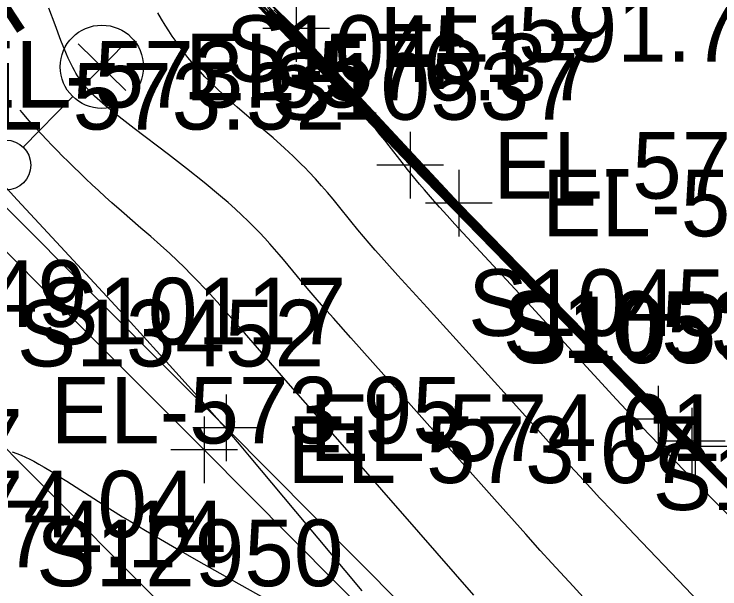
# Model space of a CAD drawing. Extents: x 1729869 to 1735532, y 648588 to 653771.
# Drawn here: x 1731079.5 to 1731121.87, y 652203.16 to 652237.66 of the extents above; entities that cross this region are included whole.
import ezdxf

# ---------------------------------------------------------------- set-up
doc = ezdxf.new("R2010")
doc.units = 0
for name, color, linetype in [('SURVEY - CONTOURS - Index with Text', 7, 'Continuous'), ('SURVEY - CONTOURS - Intermediate with optional Text', 7, 'Continuous'), ('SURVEY - DTM - Breaklines', 7, 'Continuous'), ('SURVEY - DTM - Breaklines - Points - Elevations', 7, 'Continuous'), ('SURVEY - DTM - Breaklines - Points - Locators', 7, 'Continuous'), ('SURVEY - DTM - Breaklines - Points - Numbers', 7, 'Continuous'), ('SURVEY - NON-TRANSPORTATION - Features', 7, 'Continuous'), ('SURVEY - NON-TRANSPORTATION - Features - Points - Elevations', 7, 'Continuous'), ('SURVEY - NON-TRANSPORTATION - Features - Points - Locators', 7, 'Continuous'), ('SURVEY - NON-TRANSPORTATION - Features - Points - Numbers', 7, 'Continuous'), ('SURVEY - TRAFFIC CONTROL - Pavement Marking - Points - Elevations', 7, 'Continuous'), ('SURVEY - TRANSPORTATION - Features', 7, 'Continuous'), ('SURVEY - TRANSPORTATION - Features - Points - Elevations', 7, 'Continuous'), ('SURVEY - TRANSPORTATION - Features - Points - Locators', 7, 'Continuous'), ('SURVEY - TRANSPORTATION - Features - Points - Numbers', 7, 'Continuous'), ('SURVEY - TRANSPORTATION - Roads', 7, 'Continuous'), ('SURVEY - TRANSPORTATION - Roads - Points - Elevations', 7, 'Continuous'), ('SURVEY - TRANSPORTATION - Roads - Points - Numbers', 7, 'Continuous'), ('SURVEY - UTILITIES - Electric (Lighting) - Points - Elevations', 7, 'Continuous'), ('SURVEY - UTILITIES - Electric (Lighting) - Points - Locators', 7, 'Continuous'), ('SURVEY - UTILITIES - Electric (Lighting) with Text', 7, 'Continuous')]:
    doc.layers.add(name, color=color, linetype=linetype)

msp = doc.modelspace()

# ---------------------------------------------------------------- linework, layer by layer
at = {"layer": 'SURVEY - CONTOURS - Index with Text'}
for points in [[(1731122.847, 652208.772), (1731119.731, 652211.886), (1731118.467, 652213.157), (1731117.524, 652214.113), (1731116.007, 652215.662), (1731110.724, 652221.072), (1731106.358, 652225.538), (1731104.753, 652227.188), (1731103.534, 652228.453), (1731102.084, 652229.966), (1731099.704, 652232.466), (1731096.626, 652235.702), (1731094.933, 652237.472), (1731093.37, 652239.096), (1731089.911, 652242.673), (1731089.557, 652243.038), (1731089.418, 652243.176), (1731088.817, 652243.802), (1731087.658, 652244.993), (1731087.067, 652245.596)], [(1731122.87, 652209.013), (1731120.717, 652211.183), (1731119.067, 652212.844), (1731117.7, 652214.232), (1731110.425, 652221.655), (1731107.532, 652224.607), (1731106.396, 652225.772), (1731105.583, 652226.612), (1731104.668, 652227.568), (1731102.985, 652229.342), (1731101.034, 652231.408), (1731098.255, 652234.357), (1731097.184, 652235.488), (1731096.385, 652236.326), (1731095.551, 652237.19), (1731094.706, 652238.054)], [(1731120.683, 652211.497), (1731120.242, 652211.946), (1731110.976, 652221.371), (1731108.398, 652223.992), (1731107.137, 652225.282), (1731106.301, 652226.147), (1731105.708, 652226.766), (1731104.903, 652227.615), (1731103.704, 652228.892), (1731101.287, 652231.485), (1731098.985, 652233.954), (1731098.108, 652234.887), (1731097.367, 652235.668), (1731096.994, 652236.057), (1731096.468, 652236.6), (1731095.858, 652237.22), (1731095.285, 652237.793)], [(1731107.112, 652202.779), (1731103.806, 652206.565), (1731101.586, 652209.105), (1731099.226, 652211.801), (1731095.82, 652215.675), (1731094.636, 652217.022), (1731093.329, 652218.519), (1731092.256, 652219.75), (1731091.874, 652220.184), (1731091.477, 652220.627), (1731091.271, 652220.853), (1731090.911, 652221.238), (1731090.534, 652221.633), (1731090.139, 652222.036), (1731089.725, 652222.446), (1731089.293, 652222.863), (1731088.844, 652223.284), (1731088.284, 652223.792), (1731087.707, 652224.304), (1731087.121, 652224.816), (1731085.948, 652225.834), (1731085.378, 652226.337), (1731084.971, 652226.702), (1731084.575, 652227.063), (1731084.189, 652227.42), (1731083.814, 652227.774), (1731083.448, 652228.124), (1731083.091, 652228.47), (1731082.751, 652228.804), (1731082.419, 652229.136), (1731082.094, 652229.465), (1731081.775, 652229.793), (1731081.463, 652230.119), (1731081.155, 652230.445), (1731080.86, 652230.764), (1731080.57, 652231.083), (1731080.284, 652231.405), (1731080.003, 652231.73), (1731079.859, 652231.902)]]:
    msp.add_lwpolyline(points, dxfattribs=at)
at = {"layer": 'SURVEY - CONTOURS - Intermediate with optional Text'}
for points in [[(1731122.668, 652207.303), (1731119.692, 652210.308), (1731118.779, 652211.237), (1731118.33, 652211.698), (1731117.603, 652212.454), (1731116.975, 652213.116), (1731116.54, 652213.58), (1731115.661, 652214.527), (1731114.327, 652215.98), (1731111.876, 652218.655), (1731110.358, 652220.304), (1731106.444, 652224.534), (1731105.968, 652225.052), (1731105.502, 652225.563), (1731105.051, 652226.063), (1731104.621, 652226.548), (1731104.134, 652227.109), (1731103.844, 652227.452), (1731103.478, 652227.894), (1731103.129, 652228.327), (1731102.79, 652228.758), (1731102.015, 652229.757), (1731101.753, 652230.09), (1731101.485, 652230.421), (1731101.212, 652230.749), (1731100.984, 652231.015), (1731100.75, 652231.279), (1731100.512, 652231.532), (1731100.025, 652232.042), (1731099.661, 652232.428), (1731098.161, 652233.999), (1731097.664, 652234.515), (1731096.288, 652235.932), (1731094.741, 652237.536), (1731092.726, 652239.637)], [(1731126.452, 652205.117), (1731121.435, 652210.126), (1731119.637, 652211.923), (1731118.332, 652213.235), (1731117.198, 652214.385), (1731115.478, 652216.144), (1731110.374, 652221.374), (1731105.934, 652225.918), (1731104.401, 652227.494), (1731103.213, 652228.725), (1731102.014, 652229.975), (1731099.56, 652232.548), (1731096.137, 652236.14), (1731093.93, 652238.447)], [(1731123.34, 652208.385), (1731119.256, 652212.478), (1731118.267, 652213.477), (1731116.821, 652214.949), (1731110.581, 652221.329), (1731107.06, 652224.928), (1731105.672, 652226.353), (1731104.728, 652227.33), (1731103.457, 652228.657), (1731101.542, 652230.668), (1731097.478, 652234.954), (1731096.218, 652236.278), (1731095.179, 652237.36), (1731094.134, 652238.439)], [(1731123.181, 652208.597), (1731119.138, 652212.655), (1731117.908, 652213.901), (1731115.895, 652215.954), (1731110.782, 652221.18), (1731107.268, 652224.769), (1731106.048, 652226.021), (1731105.02, 652227.084), (1731103.929, 652228.224), (1731101.949, 652230.306), (1731099.576, 652232.813), (1731097.419, 652235.091), (1731096.27, 652236.297), (1731095.303, 652237.304), (1731094.327, 652238.308)], [(1731122.425, 652209.566), (1731120.557, 652211.457), (1731119.003, 652213.028), (1731116.903, 652215.164), (1731110.67, 652221.516), (1731107.885, 652224.354), (1731106.654, 652225.616), (1731105.747, 652226.555), (1731105.075, 652227.258), (1731104.139, 652228.246), (1731101.589, 652230.955), (1731098.538, 652234.205), (1731097.408, 652235.402), (1731096.803, 652236.037), (1731096.033, 652236.836), (1731095.325, 652237.559), (1731094.748, 652238.142)], [(1731113.317, 652219.049), (1731109.032, 652223.4), (1731108.055, 652224.395), (1731107.091, 652225.385), (1731106.253, 652226.254), (1731105.416, 652227.132), (1731104.498, 652228.106), (1731103.148, 652229.551), (1731099.656, 652233.309), (1731098.662, 652234.373), (1731097.844, 652235.24), (1731097.431, 652235.673), (1731097.017, 652236.104), (1731096.387, 652236.749), (1731095.96, 652237.181), (1731095.498, 652237.643), (1731095.03, 652238.106)], [(1731115.096, 652201.09), (1731113.057, 652203.314), (1731111.786, 652204.694), (1731111.08, 652205.469), (1731110.214, 652206.434), (1731108.345, 652208.536), (1731106.081, 652211.092), (1731103.018, 652214.534), (1731099.709, 652218.231), (1731098.668, 652219.4), (1731098.08, 652220.069), (1731097.587, 652220.64), (1731097.106, 652221.204), (1731096.515, 652221.91), (1731095.667, 652222.933), (1731095.409, 652223.239), (1731095.14, 652223.554), (1731094.856, 652223.876), (1731094.555, 652224.207), (1731094.234, 652224.548), (1731093.903, 652224.889), (1731093.549, 652225.238), (1731093.173, 652225.598), (1731092.773, 652225.967), (1731092.348, 652226.347), (1731091.898, 652226.736), (1731090.908, 652227.555), (1731089.851, 652228.394), (1731088.77, 652229.229), (1731086.71, 652230.8), (1731085.819, 652231.489), (1731085.384, 652231.834), (1731085.183, 652231.997), (1731084.993, 652232.154), (1731084.813, 652232.306), (1731084.644, 652232.453), (1731084.488, 652232.593), (1731084.34, 652232.729), (1731084.201, 652232.864), (1731084.069, 652232.997), (1731083.944, 652233.13), (1731083.825, 652233.264), (1731083.714, 652233.396), (1731083.607, 652233.531), (1731083.505, 652233.669), (1731083.405, 652233.813), (1731083.308, 652233.962), (1731083.213, 652234.118), (1731083.122, 652234.279), (1731083.031, 652234.447), (1731082.941, 652234.625), (1731082.85, 652234.813), (1731082.759, 652235.011), (1731082.648, 652235.267), (1731082.317, 652236.087), (1731081.967, 652237.018), (1731081.598, 652238.023)], [(1731121.261, 652201.672), (1731119.805, 652203.215), (1731116.757, 652206.416), (1731115.404, 652207.833), (1731114.67, 652208.61), (1731114.099, 652209.224), (1731113.459, 652209.921), (1731112.593, 652210.873), (1731111.272, 652212.336), (1731109.295, 652214.534), (1731106.617, 652217.495), (1731104.298, 652220.042), (1731102.545, 652221.968), (1731101.876, 652222.711), (1731101.553, 652223.073), (1731101.178, 652223.5), (1731100.822, 652223.911), (1731100.479, 652224.315), (1731100.143, 652224.717), (1731099.715, 652225.239), (1731098.968, 652226.16), (1731098.649, 652226.549), (1731098.315, 652226.949), (1731097.963, 652227.358), (1731097.593, 652227.773), (1731097.203, 652228.193), (1731096.977, 652228.428), (1731096.744, 652228.663), (1731096.503, 652228.899), (1731096.255, 652229.138), (1731095.999, 652229.378), (1731095.734, 652229.621), (1731095.054, 652230.226), (1731094.34, 652230.841), (1731093.614, 652231.462), (1731092.893, 652232.084), (1731092.198, 652232.702), (1731091.547, 652233.31), (1731091.245, 652233.609), (1731090.958, 652233.904), (1731090.685, 652234.197), (1731090.424, 652234.488), (1731090.177, 652234.777), (1731089.94, 652235.065), (1731089.69, 652235.383), (1731089.452, 652235.702), (1731089.223, 652236.021), (1731089.002, 652236.341), (1731088.788, 652236.663), (1731088.579, 652236.988), (1731088.349, 652237.356), (1731088.123, 652237.729)], [(1731123.136, 652208.537), (1731119.494, 652212.181), (1731118.354, 652213.33), (1731117.147, 652214.556), (1731110.258, 652221.604), (1731106.732, 652225.21), (1731105.255, 652226.727), (1731104.149, 652227.873), (1731102.826, 652229.254), (1731101.075, 652231.093), (1731097.301, 652235.067), (1731095.802, 652236.638), (1731094.681, 652237.805)], [(1731123.025, 652208.806), (1731120.519, 652211.325), (1731119.02, 652212.833), (1731117.691, 652214.181), (1731114.282, 652217.662), (1731109.855, 652222.182), (1731107.253, 652224.838), (1731106.085, 652226.038), (1731105.112, 652227.046), (1731104.142, 652228.06), (1731102.022, 652230.295), (1731099.866, 652232.577), (1731097.816, 652234.747), (1731096.576, 652236.052), (1731095.728, 652236.935), (1731094.821, 652237.87)], [(1731122.718, 652209.218), (1731120.696, 652211.26), (1731119.171, 652212.798), (1731117.39, 652214.608), (1731110.7, 652221.431), (1731107.54, 652224.652), (1731106.411, 652225.811), (1731105.665, 652226.584), (1731104.714, 652227.578), (1731103.103, 652229.282), (1731101.156, 652231.347), (1731098.397, 652234.281), (1731097.296, 652235.445), (1731096.443, 652236.339), (1731095.675, 652237.133), (1731094.895, 652237.929)], [(1731121.626, 652210.484), (1731120.342, 652211.791), (1731119.868, 652212.272), (1731116.54, 652215.653), (1731110.598, 652221.7), (1731107.946, 652224.399), (1731106.799, 652225.576), (1731105.92, 652226.487), (1731105.224, 652227.217), (1731104.122, 652228.385), (1731101.886, 652230.773), (1731099.005, 652233.857), (1731097.972, 652234.956), (1731097.286, 652235.68), (1731096.594, 652236.4), (1731096.044, 652236.965), (1731095.485, 652237.531), (1731095.098, 652237.918)], [(1731122.067, 652209.981), (1731120.285, 652211.789), (1731118.408, 652213.692), (1731114.547, 652217.624), (1731110.053, 652222.199), (1731107.915, 652224.377), (1731106.847, 652225.472), (1731106.033, 652226.313), (1731105.487, 652226.883), (1731104.469, 652227.956), (1731102.502, 652230.049), (1731098.682, 652234.127), (1731097.84, 652235.021), (1731097.197, 652235.698), (1731096.551, 652236.372), (1731095.922, 652237.02), (1731095.282, 652237.67)], [(1731100.394, 652203.046), (1731099.37, 652204.259), (1731097.751, 652206.193), (1731093.633, 652211.13), (1731093.034, 652211.843), (1731092.455, 652212.522), (1731091.975, 652213.075), (1731091.877, 652213.187), (1731091.522, 652213.59), (1731090.691, 652214.525), (1731089.221, 652216.163), (1731088.256, 652217.233), (1731087.271, 652218.318), (1731086.296, 652219.384), (1731085.334, 652220.425), (1731081.788, 652224.246), (1731079.685, 652226.519), (1731078.11, 652228.23)], [(1731079.396, 652211.388), (1731079.67, 652211.291), (1731079.934, 652211.185), (1731080.19, 652211.07), (1731080.44, 652210.948), (1731080.688, 652210.817), (1731080.998, 652210.645), (1731081.313, 652210.462), (1731081.757, 652210.194), (1731082.213, 652209.91), (1731082.678, 652209.615), (1731084.561, 652208.401), (1731085.258, 652207.96), (1731085.572, 652207.763), (1731086.018, 652207.489), (1731086.47, 652207.215), (1731086.925, 652206.942), (1731087.382, 652206.671), (1731088.292, 652206.139), (1731089.247, 652205.589), (1731090.577, 652204.83), (1731092.494, 652203.744), (1731096.848, 652201.295)]]:
    msp.add_lwpolyline(points, dxfattribs=at)
at = {"layer": 'SURVEY - DTM - Breaklines'}
for points in [[(1731173.177, 652162.133), (1731170.5, 652159.498), (1731153.304, 652177.685), (1731135.911, 652195.641), (1731118.174, 652213.343), (1731103.282, 652228.587), (1731085.963, 652246.682), (1731068.193, 652264.268), (1731049.977, 652281.46), (1731042.311, 652290.419), (1731041.406, 652292.943), (1731038.991, 652294.926), (1731037.062, 652296.182), (1731033.469, 652298.672), (1731021.7, 652310.15), (1731004.316, 652328.046), (1730986.687, 652345.773), (1730968.734, 652363.274), (1730957.995, 652374.725), (1730940.405, 652392.322), (1730922.559, 652409.914), (1730904.882, 652427.475), (1730887.191, 652445.181), (1730869.266, 652462.674)], [(1731035.462, 652269.556), (1731036.254, 652268.75), (1731049.78, 652255.258), (1731071.01, 652234.055), (1731092.233, 652212.831), (1731113.392, 652191.515), (1731134.61, 652170.281), (1731155.653, 652148.89), (1731176.704, 652127.515), (1731197.722, 652105.922), (1731218.638, 652084.352), (1731239.234, 652062.543), (1731259.779, 652040.444), (1731279.977, 652018.028), (1731278.681, 652016.879)]]:
    msp.add_lwpolyline(points, dxfattribs=at)
at = {"layer": 'SURVEY - DTM - Breaklines - Points - Locators'}
for p, q in [((1731103.282, 652230.587), (1731103.282, 652226.587)), ((1731105.282, 652228.587), (1731101.282, 652228.587)), ((1731118.174, 652215.343), (1731118.174, 652211.343)), ((1731092.233, 652214.831), (1731092.233, 652210.831)), ((1731120.174, 652213.343), (1731116.174, 652213.343)), ((1731094.233, 652212.831), (1731090.233, 652212.831))]:
    msp.add_line(p, q, dxfattribs=at)
at = {"layer": 'SURVEY - NON-TRANSPORTATION - Features'}
msp.add_lwpolyline([(1731129.077, 652202.89), (1731120.396, 652211.708), (1731120.19, 652212.027), (1731106.2, 652226.321), (1731096.433, 652236.798), (1731082.025, 652250.676), (1731067.826, 652264.761), (1731054.94, 652277.741), (1731041.956, 652294.13), (1731033.801, 652299.661), (1731019.009, 652313.155), (1731005.147, 652327.576), (1730991.058, 652341.771), (1730976.781, 652355.779), (1730962.739, 652370.02), (1730948.65, 652384.215), (1730935.383, 652399.23), (1730920.832, 652412.964), (1730906.726, 652427.142), (1730893.11, 652441.809), (1730878.159, 652455.144), (1730863.664, 652468.934)], dxfattribs=at)
at = {"layer": 'SURVEY - NON-TRANSPORTATION - Features - Points - Locators'}
for p, q in [((1731096.433, 652238.798), (1731096.433, 652234.798)), ((1731098.433, 652236.798), (1731094.433, 652236.798)), ((1731106.2, 652228.321), (1731106.2, 652224.321)), ((1731108.2, 652226.321), (1731104.2, 652226.321)), ((1731120.19, 652214.027), (1731120.19, 652210.027)), ((1731120.396, 652213.708), (1731120.396, 652209.708)), ((1731122.19, 652212.027), (1731118.19, 652212.027)), ((1731122.396, 652211.708), (1731118.396, 652211.708))]:
    msp.add_line(p, q, dxfattribs=at)
at = {"layer": 'SURVEY - TRANSPORTATION - Features'}
msp.add_lwpolyline([(1731033.434, 652270.024), (1731034.936, 652267.426), (1731048.46, 652253.936), (1731069.689, 652232.733), (1731090.91, 652211.511), (1731112.063, 652190.199), (1731133.28, 652168.968), (1731154.322, 652147.578), (1731175.372, 652126.204), (1731196.374, 652104.628), (1731217.283, 652083.065), (1731237.88, 652061.256), (1731258.402, 652039.18), (1731278.681, 652016.879)], dxfattribs=at)
at = {"layer": 'SURVEY - TRANSPORTATION - Features - Points - Locators'}
for p, q in [((1731090.91, 652213.511), (1731090.91, 652209.511)), ((1731092.91, 652211.511), (1731088.91, 652211.511))]:
    msp.add_line(p, q, dxfattribs=at)
at = {"layer": 'SURVEY - TRANSPORTATION - Roads'}
msp.add_lwpolyline([(1730831.15, 652458.88), (1730843.882, 652446.168), (1730863.714, 652426.414), (1730875.025, 652415.105), (1730899.039, 652391.043), (1730910.369, 652379.748), (1730935.764, 652354.333), (1730956.03, 652334.21), (1730971.982, 652318.295), (1730987.466, 652302.848), (1731007.326, 652283.108), (1731032.831, 652257.697), (1731045.572, 652244.982), (1731076.702, 652213.886), (1731092.244, 652198.318)], dxfattribs=at)
at = {"layer": 'SURVEY - UTILITIES - Electric (Lighting) - Points - Locators'}
for p, q in [((1731083.344, 652235.881), (1731086.204, 652233.085)), ((1731083.376, 652233.053), (1731086.172, 652235.913))]:
    msp.add_line(p, q, dxfattribs=at)
at = {"layer": 'SURVEY - UTILITIES - Electric (Lighting) with Text'}
msp.add_line((1731080.053, 652229.673), (1731083.024, 652232.711), dxfattribs=at)
for centre, radius in [((1731084.772, 652234.499), 2.5), ((1731079.004, 652228.6), 1.5)]:
    msp.add_circle(centre, radius, dxfattribs=at)

# ---------------------------------------------------------------- texts
at = {"layer": 'SURVEY - CONTOURS - Index with Text'}
msp.add_text('575', height=5, rotation=303.1632, dxfattribs=at).set_placement((1731070.154, 652242.981))
at = {"layer": 'SURVEY - DTM - Breaklines - Points - Elevations'}
for s, p in [('EL-573.65', (1731076.01, 652232.055)), ('EL-578.09', (1731108.282, 652226.587)), ('EL-574.01', (1731097.233, 652210.831))]:
    msp.add_text(s, height=4, dxfattribs=at).set_placement(p)
at = {"layer": 'SURVEY - DTM - Breaklines - Points - Numbers'}
for s, p in [('S10451', (1731092.2, 652233.587)), ('S10450', (1731106.761, 652218.343)), ('S10117', (1731080.993, 652217.831))]:
    msp.add_text(s, height=4, dxfattribs=at).set_placement(p)
at = {"layer": 'SURVEY - NON-TRANSPORTATION - Features - Points - Elevations'}
for s, p in [('EL-591.74', (1731101.433, 652234.798)), ('EL-591.49', (1731111.2, 652224.321))]:
    msp.add_text(s, height=4, dxfattribs=at).set_placement(p)
at = {"layer": 'SURVEY - NON-TRANSPORTATION - Features - Points - Numbers'}
for s, p in [('S10537', (1731094.96, 652231.321)), ('S10536', (1731108.84, 652217.027)), ('S10535', (1731109.156, 652216.708)), ('S10534', (1731117.837, 652207.89))]:
    msp.add_text(s, height=4, dxfattribs=at).set_placement(p)
at = {"layer": 'SURVEY - TRAFFIC CONTROL - Pavement Marking - Points - Elevations'}
msp.add_text('EL-574.04', height=4, dxfattribs=at).set_placement((1731065.773, 652206.247))
at = {"layer": 'SURVEY - TRANSPORTATION - Features - Points - Elevations'}
for s, p in [('EL-573.32', (1731074.689, 652230.733)), ('EL-573.77', (1731055.352, 652209.959)), ('EL-573.67', (1731095.91, 652209.511))]:
    msp.add_text(s, height=4, dxfattribs=at).set_placement(p)
at = {"layer": 'SURVEY - TRANSPORTATION - Features - Points - Numbers'}
msp.add_text('S13452', height=4, dxfattribs=at).set_placement((1731079.67, 652216.511))
at = {"layer": 'SURVEY - TRANSPORTATION - Roads - Points - Elevations'}
for s, p in [('EL-573.95', (1731081.702, 652211.886)), ('EL-574.14', (1731067.56, 652204.46))]:
    msp.add_text(s, height=4, dxfattribs=at).set_placement(p)
at = {"layer": 'SURVEY - TRANSPORTATION - Roads - Points - Numbers'}
for s, p in [('S12949', (1731065.447, 652218.886)), ('S12950', (1731080.831, 652203.318))]:
    msp.add_text(s, height=4, dxfattribs=at).set_placement(p)
at = {"layer": 'SURVEY - UTILITIES - Electric (Lighting) - Points - Elevations'}
msp.add_text('EL-576.37', height=4, dxfattribs=at).set_placement((1731089.774, 652232.483))

doc.saveas('drawing.dxf')
